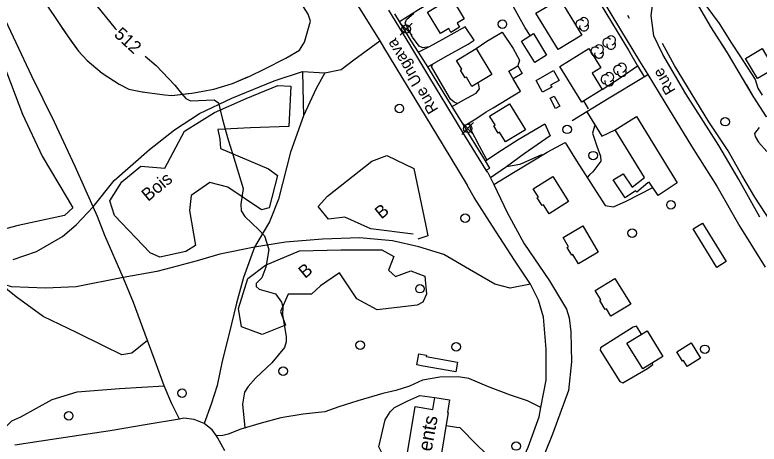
# Model space of a CAD drawing. Extents: x 347059 to 352153, y 6073752 to 6078601.
# Drawn here: x 349021.6 to 349284.5, y 6074780.5 to 6074932 of the extents above; entities that cross this region are included whole.
import ezdxf

# ---------------------------------------------------------------- set-up
doc = ezdxf.new("R2010")
doc.units = 0
for name, color, linetype in [('Level 19', 7, 'Continuous'), ('Level 2', 7, 'Continuous'), ('Level 21', 7, 'Continuous'), ('Level 22', 7, 'Continuous'), ('Level 3', 7, 'Continuous'), ('Level 31', 7, 'Continuous'), ('Level 36', 7, 'Continuous'), ('Level 37', 7, 'Continuous'), ('Level 4', 7, 'Continuous'), ('Level 44', 7, 'Continuous'), ('Level 56', 7, 'Continuous')]:
    doc.layers.add(name, color=color, linetype=linetype)

msp = doc.modelspace()

# ---------------------------------------------------------------- linework, layer by layer
at = {"layer": 'Level 19'}
for points in [[(349203.6, 6074924.64), (349201.87, 6074927.45), (349199.66, 6074931.37), (349196.45, 6074937.33), (349191.58, 6074945.46), (349189.69, 6074948.82), (349189.08, 6074950.74), (349189.1, 6074952.89), (349190.84, 6074955.87), (349193.3, 6074958.09), (349199.95, 6074962.25), (349204.9, 6074965.82), (349208.59, 6074968.09)], [(349157.42, 6074929.66), (349164.15, 6074933.82), (349169.83, 6074937.24), (349173.9, 6074939.6), (349173.32, 6074940.67)], [(349167.44, 6074913.6), (349173.63, 6074917.22), (349181.69, 6074921.66), (349183.79, 6074923.05), (349180.63, 6074927.76), (349172.6, 6074923.27), (349167.94, 6074920.71), (349164.13, 6074918.81)], [(349184.58, 6074920.09), (349188.29, 6074922.69), (349193.67, 6074925.92), (349197.64, 6074920.15), (349199.81, 6074915.99), (349199.24, 6074913.96)], [(349229.02, 6074905.58), (349235.81, 6074910), (349241.58, 6074914)], [(349176.04, 6074899.68), (349179.93, 6074901.9), (349184.49, 6074904.38), (349185.69, 6074905.84), (349185.52, 6074907.22), (349185.19, 6074908)], [(349180.28, 6074892.82), (349184.43, 6074895.26), (349188.05, 6074897.71), (349190.56, 6074899.14), (349200.22, 6074905.01), (349197.6, 6074909.4)], [(349224.17, 6074898.75), (349222.59, 6074901.61)], [(349223.62, 6074897.75), (349228.94, 6074889.18), (349233.65, 6074891.45)], [(349187.85, 6074880.42), (349192.22, 6074883.41), (349199.39, 6074887.94), (349208.78, 6074893.5), (349210.66, 6074889.24), (349201.5, 6074882.96), (349195.23, 6074878.36), (349189.58, 6074874.47)], [(349190.75, 6074872.04), (349197.7, 6074876.38), (349209.57, 6074883.49), (349216.03, 6074886.96), (349219.97, 6074880.42), (349230.15, 6074864.72), (349233.01, 6074864.18), (349237.54, 6074866.17), (349246.93, 6074871.02)], [(349242.98, 6074819.3), (349241.14, 6074822.04), (349240, 6074821.69), (349228.5, 6074814.43), (349228.3, 6074813.58), (349235.28, 6074802.56), (349236.31, 6074802.14), (349245.11, 6074807.13), (349246.92, 6074808.58), (349246.88, 6074809.15)], [(349207.44, 6074793.36), (349202.73, 6074795.76), (349196.67, 6074797.79), (349188.88, 6074800.63), (349182, 6074803.63), (349178.2, 6074804.22), (349171.7, 6074804.05), (349165.62, 6074803.03), (349161.01, 6074800.96), (349156.19, 6074799.33), (349151.59, 6074798.33), (349142.78, 6074795.77), (349136.02, 6074793.57), (349131.15, 6074791.9), (349123.4, 6074791.06), (349115.6, 6074789.73), (349108.62, 6074787.87), (349101.37, 6074785.71), (349096.94, 6074783.95), (349095.05, 6074783.5), (349092.84, 6074783.33)], [(349192.03, 6074740.55), (349192.03, 6074740.55), (349191.37, 6074739.99), (349190.66, 6074739.85), (349188.31, 6074740.14), (349180.52, 6074741.53), (349167.57, 6074744.04), (349166.23, 6074744.44), (349161.05, 6074745.97), (349157.55, 6074748.18), (349156.49, 6074749.26), (349153.35, 6074755.56), (349152.7, 6074757.51), (349154.57, 6074770.91), (349154.51, 6074773.6), (349153.95, 6074774.72), (349151.33, 6074777.14), (349150.22, 6074779.47), (349152.36, 6074789.01), (349154.18, 6074791.9), (349155.66, 6074793.38), (349160.38, 6074795.76), (349164.69, 6074797.57), (349170, 6074796.92)], [(349173.95, 6074787.01), (349177.64, 6074786.47), (349178.78, 6074786.28), (349184.92, 6074780.09), (349187.68, 6074777.41), (349194.78, 6074770.52), (349196.06, 6074768.18), (349196.4, 6074765.51)]]:
    msp.add_lwpolyline(points, dxfattribs=at)
at = {"layer": 'Level 2'}
for points in [[(349262.49, 6074963.05), (349257.64, 6074956.27), (349255.62, 6074952.88), (349255.46, 6074951.67), (349257.16, 6074948.96), (349259.81, 6074944.23), (349262.81, 6074939.27), (349265.65, 6074935.26), (349270.43, 6074928.87), (349274.74, 6074921.95), (349277.69, 6074917.49), (349283.07, 6074909.19), (349284.02, 6074906.1), (349285.52, 6074903.62)], [(349048.96, 6074937.23), (349057.01, 6074927.21), (349057.56, 6074926.67)], [(349167.92, 6074920.7), (349165.7, 6074920.3), (349164.36, 6074920.91), (349162.01, 6074924.1), (349159.48, 6074929.05), (349159.88, 6074930.29), (349162.58, 6074932.57), (349162.43, 6074932.76)], [(349067.62, 6074917.4), (349071.54, 6074914.14), (349078.07, 6074907.21), (349080.49, 6074904.22), (349081.95, 6074902.47), (349083.61, 6074901.66), (349092.03, 6074901.98), (349093.55, 6074900.89), (349094.97, 6074895.01), (349096.96, 6074887.92), (349098.56, 6074882.64), (349102.26, 6074870.68), (349101.45, 6074865.12), (349101.58, 6074862.79), (349102.81, 6074860.86), (349107.79, 6074856.07), (349109.79, 6074854.03), (349111.26, 6074849.19), (349110.23, 6074842.91), (349108.83, 6074839.15)], [(349177.78, 6074900.67), (349176.76, 6074901.16), (349175.53, 6074902.25), (349172.66, 6074907.07), (349168.79, 6074913.77), (349169.18, 6074914.62)], [(349188.48, 6074880.85), (349188.04, 6074881.31), (349185.72, 6074885.66), (349182.58, 6074891.73), (349182.34, 6074893.69), (349182.3, 6074894.01)], [(349226.59, 6074892.96), (349226.34, 6074892.74), (349225.63, 6074890.24), (349227.16, 6074885.68), (349228.48, 6074882.09), (349228.53, 6074880.31), (349225.78, 6074876.55), (349224.58, 6074875.46), (349223.73, 6074874.61)], [(349233.66, 6074891.44), (349233.65, 6074891.45)], [(349284.55, 6074892.23), (349282.9, 6074890.11), (349283.04, 6074889.02), (349284.28, 6074886.99), (349287.25, 6074883.76)], [(349207.82, 6074882.45), (349207.64, 6074882.52), (349199.91, 6074879.12), (349195.23, 6074878.36)], [(349108.83, 6074839.15), (349106.81, 6074837.14), (349106.8, 6074836.06), (349107.91, 6074835.18), (349113.65, 6074833.47), (349115.74, 6074830.59), (349116.21, 6074828.86), (349116.18, 6074826.17), (349117.4, 6074818.38), (349117.4, 6074816.56), (349116.86, 6074814.58), (349112.37, 6074809.2), (349106.68, 6074803.8), (349104.07, 6074800.77), (349102.71, 6074798.78), (349101.97, 6074794.51), (349102.85, 6074786.15)]]:
    msp.add_lwpolyline(points, dxfattribs=at)
at = {"layer": 'Level 21'}
for points in [[(349059.98, 6075070.37), (349072.3, 6075050.55), (349082.5, 6075035.46), (349091.89, 6075019.17), (349095.91, 6075012.51), (349104.64, 6074998.02), (349106.17, 6074995.42), (349111.82, 6074985.85), (349121.73, 6074970.04), (349130.92, 6074954.54), (349140.28, 6074939.29), (349150.46, 6074922.84), (349151.85, 6074920.58), (349162.56, 6074902.9), (349172.9, 6074885.85), (349181.33, 6074871.83)], [(349227.95, 6074939.33), (349235.54, 6074926.66), (349242.23, 6074915.6), (349245.12, 6074910.89), (349251.16, 6074901.04), (349260.58, 6074885.61), (349269.5, 6074871.52), (349277.67, 6074857.33), (349286.6, 6074842.96)], [(349284.78, 6074860.51), (349277.28, 6074873.89), (349270.31, 6074885.82), (349258.6, 6074904.09), (349250.44, 6074918), (349247.24, 6074924.57), (349246.36, 6074931.72), (349247.03, 6074937.08)], [(349188.7, 6074876.3), (349188.13, 6074877.2), (349180.66, 6074889.13), (349174.13, 6074899.88), (349168.17, 6074909.76), (349161.06, 6074921.49), (349153.69, 6074933.62)], [(349188.7, 6074876.3), (349189.58, 6074874.47), (349190.75, 6074872.04), (349195.48, 6074862.26), (349201.38, 6074851.37), (349210.43, 6074838.13), (349216.41, 6074828.15), (349217.36, 6074825.01), (349217.99, 6074820.08), (349218.1, 6074814.71), (349218.21, 6074809.5), (349217.16, 6074799.37), (349211.49, 6074783.91), (349206.09, 6074770.5), (349204.73, 6074764.35), (349203.52, 6074749.63), (349199.9, 6074735.9), (349199.47, 6074734.72), (349197.97, 6074730.55)], [(349190.31, 6074733.56), (349191.22, 6074736.92), (349192.03, 6074740.55), (349193.11, 6074746.31), (349194.37, 6074754.56), (349196.4, 6074765.51), (349198.64, 6074770.05), (349202.94, 6074779.36), (349206.84, 6074790.14), (349207.44, 6074793.36), (349209.24, 6074803.01), (349209.26, 6074813.94), (349208.32, 6074825.21), (349206.55, 6074831.23), (349203.69, 6074836.93), (349198.11, 6074845.44), (349190.29, 6074857.37), (349183.87, 6074867.53), (349181.33, 6074871.83)], [(349088.48, 6074787.78), (349084.99, 6074789.16), (349081.32, 6074789.57), (349079.79, 6074789.3), (349068.38, 6074787.33), (349055.23, 6074785.15), (349044.26, 6074783.44), (349034.81, 6074782.09), (349021.63, 6074780.12)], [(349095.78, 6074778.04), (349093.24, 6074782.81), (349092.84, 6074783.33), (349091.25, 6074785.46), (349088.48, 6074787.78)]]:
    msp.add_lwpolyline(points, dxfattribs=at)
at = {"layer": 'Level 22'}
for points in [[(349079.79, 6074789.3), (349077.08, 6074794.66), (349074.34, 6074801.02), (349071.14, 6074809.78), (349068.44, 6074816.99), (349063.51, 6074830.5), (349059.87, 6074839.27), (349053.41, 6074854.08), (349050.85, 6074860.76), (349049.24, 6074864.26), (349042.96, 6074878.49), (349035.56, 6074894.07), (349027.55, 6074910.37), (349016.53, 6074933.92), (349011.45, 6074943.09), (349005.77, 6074952.98)], [(349068.44, 6074816.99), (349062.95, 6074812.52), (349059.37, 6074811.93), (349053.13, 6074815.04), (349043.34, 6074819.89), (349031.64, 6074825.56), (349022.09, 6074832.45), (349015.81, 6074837.41), (349008.7, 6074844.01), (349002.62, 6074849.1), (348992.82, 6074857.93), (348988.08, 6074863.24), (348983.16, 6074872.37), (348979.51, 6074881.81), (348979.45, 6074892.76), (348979.78, 6074905.42), (348980.04, 6074916.34), (348978.64, 6074928), (348977, 6074937.95), (348975.71, 6074940.17)], [(349228.38, 6074936.04), (349238.3, 6074919.56), (349241.58, 6074914), (349243.87, 6074910.14), (349245.12, 6074910.89)], [(349188.13, 6074877.2), (349189.4, 6074877.88), (349187.85, 6074880.42), (349182.01, 6074890.03), (349180.28, 6074892.82), (349176.04, 6074899.68), (349175.46, 6074900.62), (349168.37, 6074912.13), (349167.44, 6074913.6), (349164.13, 6074918.81), (349161.58, 6074922.84), (349157.42, 6074929.66), (349155.82, 6074932.29)], [(349021.04, 6074845.66), (349029.27, 6074848.49), (349038.46, 6074853.79), (349043.25, 6074857.84), (349049.24, 6074864.26), (349056.63, 6074873.54), (349069.18, 6074884.43), (349078.02, 6074891.42), (349086.83, 6074897.18), (349098.25, 6074902.53), (349113.19, 6074908.73), (349123.18, 6074911.98), (349131.12, 6074911.51), (349136.82, 6074912.65), (349141.31, 6074916.14), (349150.46, 6074922.84)], [(349131.12, 6074911.51), (349128.01, 6074905.99), (349123.55, 6074896.29), (349118.99, 6074883.46), (349114.76, 6074866.96), (349111.51, 6074858.9), (349106.3, 6074849.93), (349102.33, 6074839.29), (349099.91, 6074830.24), (349097.13, 6074819.08), (349094.84, 6074809.7), (349093.04, 6074801.18), (349090.99, 6074794.59), (349088.48, 6074787.78)], [(349123.18, 6074911.98), (349123.47, 6074901.1), (349123.55, 6074896.29)], [(349203.69, 6074836.93), (349196.5, 6074835.52), (349191.13, 6074836.91), (349182.14, 6074842.09), (349173.07, 6074847.36), (349164.28, 6074850.13), (349155.01, 6074852.2), (349143.35, 6074853.32), (349130.32, 6074852.83), (349117.15, 6074851.78), (349106.3, 6074849.93), (349093.99, 6074847.47), (349085.97, 6074845.13), (349077.21, 6074842.77), (349071.74, 6074841.35), (349059.87, 6074839.27), (349043.29, 6074835.95), (349032.47, 6074835.51), (349020.48, 6074835.92), (349015.81, 6074837.41)], [(348914.53, 6074809.33), (348916.89, 6074809.32), (348925.01, 6074808.85), (348927.01, 6074808.63), (348933.18, 6074807.96), (348943.93, 6074803.45), (348952.7, 6074797.87), (348960.35, 6074793.8), (348964.98, 6074790.89), (348968.02, 6074788.98), (348974.6, 6074784.92), (348983.78, 6074779.56), (348987.13, 6074778.83), (348992.11, 6074778.31), (349002.67, 6074778.53), (349011.62, 6074781.04), (349015.39, 6074783.77), (349020.51, 6074788.69), (349023.68, 6074790.14), (349034.82, 6074796.18), (349043.61, 6074798.87), (349058.62, 6074800.1), (349074.34, 6074801.02)]]:
    msp.add_lwpolyline(points, dxfattribs=at)
at = {"layer": 'Level 3'}
msp.add_line((349238.75, 6074930.73), (349238.08, 6074931.72), dxfattribs=at)
at = {"layer": 'Level 31'}
for points in [[(349174.86, 6074927.13), (349171.94, 6074925.38), (349167.36, 6074932.98), (349175.8, 6074938.06), (349180.34, 6074930.52), (349177.79, 6074928.99), (349178.62, 6074927.61), (349175.63, 6074925.81), (349174.86, 6074927.13)], [(349214.05, 6074937.65), (349221.84, 6074924.83), (349213.45, 6074919.73), (349205.65, 6074932.55), (349214.05, 6074937.65)], [(349204.74, 6074925.34), (349209.43, 6074917.7), (349205.22, 6074915.11), (349200.53, 6074922.75), (349204.74, 6074925.34)], [(349184.58, 6074920.09), (349190.08, 6074910.94), (349183.05, 6074906.72), (349181.08, 6074909.99), (349180.65, 6074909.73), (349179.01, 6074912.47), (349179.53, 6074912.78), (349177.64, 6074915.91), (349184.58, 6074920.09)], [(349221.84, 6074901.14), (349214.04, 6074913.79), (349224.37, 6074920.16), (349228.61, 6074913.29), (349225.46, 6074911.34), (349229.02, 6074905.58), (349221.84, 6074901.14)], [(349285.53, 6074920.11), (349289.79, 6074912.98), (349283.95, 6074909.48), (349279.68, 6074916.61), (349285.53, 6074920.11)], [(349199.24, 6074913.96), (349200.8, 6074911.26), (349197.6, 6074909.4), (349196.04, 6074912.1), (349199.24, 6074913.96)], [(349208.03, 6074904.68), (349205.69, 6074908.84), (349211.87, 6074912.31), (349213.81, 6074908.85), (349210.82, 6074907.17), (349211.22, 6074906.46), (349208.03, 6074904.68)], [(349212.14, 6074903.31), (349214.04, 6074899.76), (349212.56, 6074898.97), (349210.66, 6074902.52), (349212.14, 6074903.31)], [(349196.34, 6074900.56), (349201.92, 6074891.41), (349194.92, 6074887.14), (349192.83, 6074890.57), (349192.33, 6074890.27), (349190.76, 6074892.83), (349191.23, 6074893.12), (349189.31, 6074896.27), (349196.34, 6074900.56)], [(349233.65, 6074891.45), (349241.14, 6074896.07), (349252.73, 6074877.28), (349252.73, 6074877.28), (349255.48, 6074872.69), (349248.83, 6074868.22), (349245.65, 6074872.91), (349245.23, 6074872.66), (349241.24, 6074869.37), (349240.83, 6074869.86), (349237.13, 6074867.35), (349232.95, 6074873.74), (349236.45, 6074875.86), (349239.63, 6074871.12), (349243.99, 6074874.56), (349233.65, 6074891.45)], [(349211.64, 6074874.93), (349217.21, 6074866.07), (349210.31, 6074861.74), (349208.32, 6074864.92), (349207.87, 6074864.64), (349206.14, 6074867.4), (349206.56, 6074867.66), (349204.73, 6074870.58), (349211.64, 6074874.93)], [(349215.27, 6074853.41), (349222.25, 6074857.48), (349227.68, 6074848.16), (349220.64, 6074844.06), (349218.71, 6074847.38), (349218.3, 6074847.15), (349216.72, 6074849.85), (349217.19, 6074850.12), (349215.27, 6074853.41)], [(349264.48, 6074858.44), (349272.84, 6074844.86), (349269.53, 6074842.82), (349261.17, 6074856.4), (349264.48, 6074858.44)], [(349233.54, 6074838.94), (349239.12, 6074829.89), (349232.16, 6074825.6), (349230.54, 6074828.23), (349230.12, 6074827.98), (349228.17, 6074831.14), (349228.61, 6074831.41), (349226.6, 6074834.67), (349233.54, 6074838.94)], [(349244.91, 6074820.49), (349250.52, 6074811.4), (349243.39, 6074807), (349237.78, 6074816.09), (349244.91, 6074820.49)], [(349255.38, 6074813.05), (349260.53, 6074816.17), (349263.82, 6074810.75), (349259.04, 6074807.84), (349257.78, 6074809.92), (349257.42, 6074809.7), (349255.38, 6074813.05)], [(349177.93, 6074809.42), (349177.31, 6074805.95), (349165.86, 6074808), (349163.57, 6074808.41), (349164.28, 6074812.36), (349167.03, 6074811.87), (349166.94, 6074811.39), (349177.93, 6074809.42)], [(349171.96, 6074775.11), (349194.01, 6074771.43), (349192.18, 6074760.48), (349188.14, 6074761.16), (349187.35, 6074756.41), (349182.01, 6074757.3), (349182.8, 6074762.04), (349169.3, 6074764.29), (349168.54, 6074759.72), (349170.82, 6074759.34), (349169.76, 6074752.95), (349168.87, 6074747.64), (349166.39, 6074748.06), (349155.7, 6074749.84), (349163.03, 6074793.75), (349169.29, 6074792.7), (349170, 6074796.92), (349175.16, 6074796.06), (349174.42, 6074791.61), (349174.71, 6074791.56), (349171.96, 6074775.11)]]:
    msp.add_lwpolyline(points, dxfattribs=at)
at = {"layer": 'Level 36'}
for p, q in [((349161.95, 6074924.86), (349157.72, 6074929.09)), ((349157.72, 6074924.86), (349161.95, 6074929.09)), ((349183.66, 6074889.79), (349179.43, 6074894.02)), ((349179.43, 6074889.79), (349183.66, 6074894.02))]:
    msp.add_line(p, q, dxfattribs=at)
for centre in [(349159.84, 6074926.98), (349193.8, 6074928.69), (349157.43, 6074898.93), (349272.51, 6074894.27), (349181.55, 6074891.91), (349216.66, 6074891.55), (349225.86, 6074882.3), (349253.33, 6074864.94), (349180.67, 6074860.23), (349239.65, 6074854.93), (349164.7, 6074835.3), (349143.59, 6074815.38), (349177.5, 6074814.78), (349265.3, 6074813.94), (349116.37, 6074806.2), (349080.66, 6074798.46), (349040.63, 6074790.45), (349198.68, 6074779.78)]:
    msp.add_circle(centre, 1.5, dxfattribs=at)
at = {"layer": 'Level 37'}
for points in [[(349290.3, 6074897.93), (349287.04, 6074896), (349282.42, 6074903.28), (349273.3, 6074918.61), (349267.7, 6074927.44), (349260.7, 6074939.42), (349255.35, 6074947.95), (349259.24, 6074953.58), (349267.39, 6074963.93), (349275.94, 6074975.07), (349291.32, 6074995), (349304.29, 6075013.65), (349317.21, 6075032.18), (349341.51, 6075067.18)], [(349033.1, 6074935.06), (349040.15, 6074924.53), (349044.06, 6074919.2), (349047.1, 6074915.82), (349052.45, 6074911.41), (349058.45, 6074907.47), (349061.92, 6074905.76), (349066.53, 6074904.76), (349074.59, 6074903.71), (349077.04, 6074903.57), (349084.14, 6074904.3), (349091.88, 6074905.8), (349098.47, 6074907.77), (349104.57, 6074910.33), (349109.89, 6074912.91), (349117.33, 6074916.67)], [(349038.07, 6074927.64), (349040.15, 6074924.53), (349041.48, 6074922.71)], [(349041.48, 6074922.71), (349044.06, 6074919.2), (349045.16, 6074917.97)], [(349274.88, 6074915.95), (349273.3, 6074918.61), (349271.75, 6074921.06)], [(349047.95, 6074915.12), (349052.45, 6074911.41), (349052.59, 6074911.31)], [(349107.55, 6074911.78), (349109.89, 6074912.91), (349112.92, 6074914.45)], [(349098.4, 6074907.75), (349098.47, 6074907.77), (349103.93, 6074910.06)], [(349243.59, 6074909.82), (349231.51, 6074902.52), (349223.62, 6074897.75), (349218.44, 6074894.62)], [(349243.59, 6074909.82), (349231.51, 6074902.52), (349223.62, 6074897.75), (349218.44, 6074894.62)], [(349283.09, 6074902.22), (349282.42, 6074903.28), (349279.99, 6074907.35)], [(349061.13, 6074906.15), (349061.92, 6074905.76), (349066.53, 6074904.76), (349066.93, 6074904.71)], [(349082.83, 6074904.17), (349084.14, 6074904.3), (349088.74, 6074905.19)], [(349076.87, 6074903.58), (349077.04, 6074903.57), (349082.83, 6074904.17)]]:
    msp.add_lwpolyline(points, dxfattribs=at)
at = {"layer": 'Level 4'}
msp.add_lwpolyline([(349292.27, 6074853.37), (349283.01, 6074867.61), (349278.41, 6074875.41), (349273.51, 6074883.94), (349266.67, 6074894.17), (349254.57, 6074914.1), (349250.33, 6074921.84)], dxfattribs=at)
at = {"layer": 'Level 44'}
for points in [[(349017.43, 6074914.92), (349024.3, 6074896.89), (349031.2, 6074882.1), (349040.07, 6074867.31), (349042.08, 6074863.82), (349039.19, 6074861.11)], [(349094.26, 6074884.85), (349111.16, 6074877.62), (349114.33, 6074875.27), (349111.45, 6074863.87), (349108.68, 6074863.21), (349096.78, 6074871.14), (349090.43, 6074872.78), (349083.86, 6074868.16), (349083.24, 6074862.92), (349085.38, 6074850.56), (349081.99, 6074848.47), (349072.77, 6074846.48), (349069.37, 6074848.02), (349056.75, 6074861.14), (349055.14, 6074866.34), (349059.42, 6074872.99), (349066.15, 6074878.52), (349074.57, 6074877.84), (349081.47, 6074890.97), (349092.07, 6074897.47), (349103.36, 6074902.42), (349114.46, 6074907.06), (349119.05, 6074906.81), (349118.39, 6074892.55), (349104.86, 6074892.11), (349093.29, 6074891.49), (349093.99, 6074888.12), (349094.26, 6074884.85)], [(349162.3, 6074854.53), (349147.38, 6074856.45), (349138.19, 6074860.55), (349132.38, 6074859.91), (349128.73, 6074864.29), (349132.01, 6074867.97), (349147.71, 6074880.29), (349152.98, 6074882.29), (349162.52, 6074877.72), (349166.65, 6074858.1), (349167.52, 6074853.97), (349163.97, 6074852.79)], [(349039.19, 6074861.11), (349022.75, 6074857.61), (349011.12, 6074854.51)], [(349163.73, 6074829.51), (349149.63, 6074827.8), (349142.42, 6074831.74), (349136.24, 6074840.97), (349129.51, 6074836.36), (349126.38, 6074833.42), (349118.15, 6074833.33), (349115.4, 6074827.21), (349117.21, 6074822.5), (349108.95, 6074819.19), (349101.62, 6074821.83), (349100.62, 6074828.28), (349103.84, 6074838.9), (349110.17, 6074843.63), (349122.09, 6074848.66), (349136.73, 6074849.03), (349151.21, 6074849.03), (349155.47, 6074846.7), (349153.58, 6074841.91), (349156.09, 6074839.62), (349161.52, 6074841.62), (349166.36, 6074839.78), (349167.03, 6074833.36), (349165.73, 6074830.59), (349163.73, 6074829.51)]]:
    msp.add_lwpolyline(points, dxfattribs=at)
for centre, start, end in [((349222.64, 6074929.44), 282.2692, 149.7263), ((349221.29, 6074928.66), 44.1154, 269.804), ((349222.64, 6074927.87), 166.9369, 29.6212), ((349230.86, 6074922.2), 44.1154, 269.804), ((349232.21, 6074922.98), 282.2692, 149.7263), ((349226.58, 6074919.05), 44.1154, 269.804), ((349227.93, 6074919.83), 282.2692, 149.7263), ((349232.21, 6074921.41), 166.9369, 29.6212), ((349227.93, 6074918.26), 166.9369, 29.6212), ((349234.67, 6074912.55), 44.1154, 269.804), ((349236.02, 6074911.76), 166.9369, 29.6212), ((349236.02, 6074913.33), 282.2692, 149.7263), ((349230.21, 6074909.25), 44.1154, 269.804), ((349231.56, 6074910.03), 282.2692, 149.7263), ((349231.56, 6074908.46), 166.9369, 29.6212)]:
    msp.add_arc(centre, 1.57, start, end, dxfattribs=at)
at = {"layer": 'Level 56'}
msp.add_lwpolyline([(349117.33, 6074916.67), (349122.19, 6074919.55), (349123.91, 6074922.38), (349126.04, 6074929.81), (349125.26, 6074932.2), (349114.82, 6074948.55), (349105.45, 6074960.18), (349101.33, 6074966.93), (349094.71, 6074973.34)], dxfattribs=at)

# ---------------------------------------------------------------- texts
at = {"layer": 'Level 2'}
msp.add_text('512', height=4.5, rotation=317.3087, dxfattribs=at).set_placement((349056.35, 6074924.7))
at = {"layer": 'Level 21'}
for s, p in [('Rue Ungava', (349171.28, 6074898.52)), ('Rue', (349255.11, 6074905.29))]:
    msp.add_text(s, height=4, rotation=120.8434, dxfattribs=at).set_placement(p)
at = {"layer": 'Level 31'}
msp.add_text('Appartements', height=4.9999, rotation=79.893, dxfattribs=at).set_placement((349163.71, 6074749.11))
at = {"layer": 'Level 44'}
for s, p in [('Bois', (349068.65, 6074865.91)), ('B', (349151.06, 6074859.67)), ('B', (349124.08, 6074838.72))]:
    msp.add_text(s, height=4.5, rotation=39.568, dxfattribs=at).set_placement(p)

doc.saveas('drawing.dxf')
